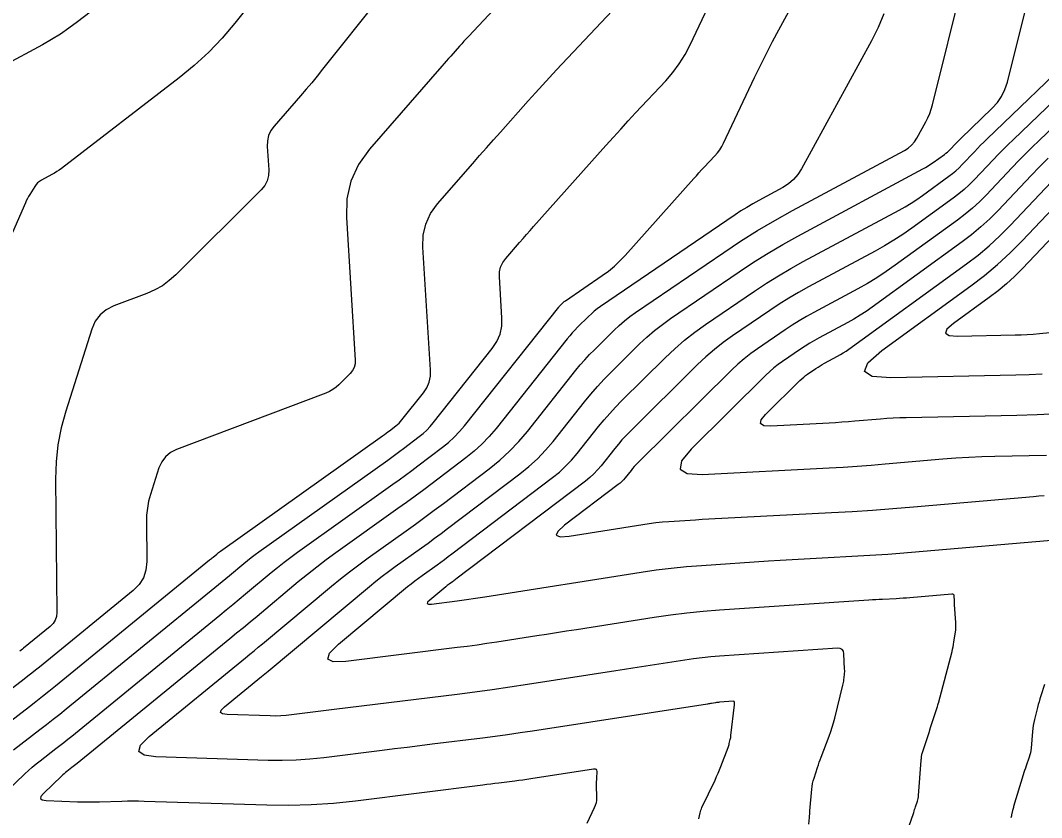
# Model space of a CAD drawing. Extents: x 1354696 to 1366163, y 660729 to 670380.
# Drawn here: x 1360773.5 to 1360846.1, y 664483.3 to 664539.9 of the extents above; entities that cross this region are included whole.
import ezdxf

# ---------------------------------------------------------------- set-up
doc = ezdxf.new("R2010")
doc.units = 0
doc.layers.add('R_Contours', color=7, linetype='Continuous')

msp = doc.modelspace()

# ---------------------------------------------------------------- linework, layer by layer
at = {"layer": 'R_Contours'}
for points in [[(1360773.026, 664488.072), (1360774.911, 664489.516), (1360775.381, 664489.878), (1360775.848, 664490.245), (1360776.313, 664490.615), (1360776.774, 664490.988), (1360787.324, 664499.601), (1360787.585, 664499.814), (1360787.844, 664500.028), (1360788.104, 664500.243), (1360788.362, 664500.458), (1360789.396, 664501.321), (1360789.656, 664501.534), (1360789.92, 664501.742), (1360790.188, 664501.945), (1360790.461, 664502.143), (1360799.615, 664508.661), (1360799.899, 664508.865), (1360800.181, 664509.071), (1360800.462, 664509.278), (1360800.741, 664509.488), (1360801.855, 664510.332), (1360802.126, 664510.551), (1360802.382, 664510.786), (1360802.622, 664511.036), (1360802.847, 664511.302), (1360807.042, 664516.585), (1360807.369, 664517.079), (1360807.592, 664517.606), (1360807.711, 664518.166), (1360807.725, 664518.758), (1360807.543, 664521.659), (1360807.553, 664522.024), (1360807.631, 664522.366), (1360807.777, 664522.684), (1360807.99, 664522.98), (1360808.98, 664524.117), (1360809.228, 664524.401), (1360809.477, 664524.684), (1360809.726, 664524.967), (1360809.977, 664525.248), (1360815.116, 664531.007), (1360815.638, 664531.588), (1360816.162, 664532.165), (1360816.691, 664532.739), (1360817.222, 664533.31), (1360819.356, 664535.587), (1360819.865, 664536.174), (1360820.324, 664536.794), (1360820.733, 664537.448), (1360821.091, 664538.137), (1360827.782, 664552.263)], [(1360769.91, 664482.612), (1360773.84, 664486.377), (1360774.1, 664486.619), (1360774.366, 664486.854), (1360774.639, 664487.082), (1360774.918, 664487.302), (1360776.048, 664488.167), (1360776.33, 664488.384), (1360776.61, 664488.603), (1360776.888, 664488.825), (1360777.164, 664489.049), (1360787.689, 664497.64), (1360788.146, 664498.015), (1360788.603, 664498.391), (1360789.058, 664498.768), (1360789.512, 664499.146), (1360791.327, 664500.662), (1360791.784, 664501.036), (1360792.248, 664501.402), (1360792.719, 664501.758), (1360793.197, 664502.106), (1360799.978, 664506.934), (1360800.426, 664507.255), (1360800.871, 664507.58), (1360801.314, 664507.907), (1360801.755, 664508.239), (1360803.512, 664509.57), (1360803.939, 664509.915), (1360804.342, 664510.285), (1360804.721, 664510.679), (1360805.076, 664511.099), (1360811.761, 664519.517), (1360811.795, 664519.56), (1360811.832, 664519.601), (1360811.869, 664519.642), (1360811.908, 664519.681), (1360812.064, 664519.836), (1360812.104, 664519.874), (1360812.146, 664519.91), (1360812.189, 664519.944), (1360812.234, 664519.976), (1360814.852, 664521.76), (1360815.293, 664522.08), (1360815.712, 664522.425), (1360816.108, 664522.795), (1360816.483, 664523.19), (1360821.352, 664528.646), (1360821.537, 664528.851), (1360821.722, 664529.055), (1360821.909, 664529.259), (1360822.097, 664529.46), (1360822.852, 664530.266), (1360823.032, 664530.473), (1360823.194, 664530.693), (1360823.339, 664530.924), (1360823.466, 664531.168), (1360825.672, 664535.826), (1360826.085, 664536.682), (1360826.51, 664537.533), (1360826.947, 664538.377), (1360827.396, 664539.215), (1360831.347, 664546.468)], [(1360792.682, 664544.634), (1360788.757, 664539.689), (1360787.856, 664538.623), (1360786.895, 664537.618), (1360785.874, 664536.673), (1360784.793, 664535.79), (1360776.429, 664529.373), (1360776.269, 664529.255), (1360776.105, 664529.144), (1360775.937, 664529.039), (1360775.764, 664528.941), (1360775.011, 664528.531), (1360774.871, 664528.443), (1360774.745, 664528.339), (1360774.634, 664528.221), (1360774.538, 664528.086), (1360774.182, 664527.517), (1360774.096, 664527.374), (1360774.015, 664527.227), (1360773.941, 664527.077), (1360773.872, 664526.925), (1360772.967, 664524.808)], [(1360809.682, 664543.367), (1360805.348, 664538.742), (1360805.188, 664538.57), (1360805.029, 664538.396), (1360804.87, 664538.222), (1360804.713, 664538.047), (1360804.087, 664537.345), (1360803.93, 664537.169), (1360803.774, 664536.993), (1360803.619, 664536.816), (1360803.464, 664536.639), (1360798.32, 664530.728), (1360797.535, 664529.641), (1360797, 664528.47), (1360796.713, 664527.215), (1360796.675, 664525.876), (1360797.309, 664515.758), (1360797.3, 664515.488), (1360797.236, 664515.238), (1360797.118, 664515.01), (1360796.946, 664514.801), (1360796.15, 664514.009), (1360795.943, 664513.823), (1360795.72, 664513.662), (1360795.481, 664513.526), (1360795.226, 664513.414), (1360784.598, 664509.398), (1360784.172, 664509.185), (1360783.825, 664508.897), (1360783.556, 664508.535), (1360783.366, 664508.098), (1360782.762, 664506.203), (1360782.63, 664505.726), (1360782.538, 664505.243), (1360782.484, 664504.755), (1360782.469, 664504.26), (1360782.496, 664501.452), (1360782.44, 664500.848), (1360782.259, 664500.301), (1360781.955, 664499.813), (1360781.526, 664499.383), (1360774.875, 664493.954), (1360774.605, 664493.735), (1360774.333, 664493.519), (1360774.059, 664493.304), (1360773.784, 664493.092), (1360768.937, 664489.381)], [(1360782.258, 664543.368), (1360777.568, 664539.769), (1360776.971, 664539.329), (1360776.358, 664538.913), (1360775.729, 664538.522), (1360775.085, 664538.155), (1360772.27, 664536.625)], [(1360821.721, 664483.186), (1360821.803, 664483.595), (1360821.826, 664483.696), (1360821.856, 664483.795), (1360821.892, 664483.892), (1360821.933, 664483.987), (1360822.86, 664485.934), (1360822.971, 664486.174), (1360823.077, 664486.415), (1360823.178, 664486.659), (1360823.275, 664486.904), (1360823.787, 664488.25), (1360823.812, 664488.318), (1360823.834, 664488.386), (1360823.855, 664488.456), (1360823.873, 664488.526), (1360823.942, 664488.806), (1360823.958, 664488.877), (1360823.972, 664488.948), (1360823.984, 664489.019), (1360823.993, 664489.091), (1360824.236, 664491.276), (1360824.238, 664491.301), (1360824.239, 664491.326), (1360824.239, 664491.351), (1360824.239, 664491.376), (1360824.233, 664491.476), (1360824.229, 664491.498), (1360824.219, 664491.513), (1360824.202, 664491.522), (1360824.18, 664491.523), (1360823.188, 664491.457), (1360823.114, 664491.451), (1360823.041, 664491.444), (1360822.968, 664491.435), (1360822.895, 664491.424), (1360822.605, 664491.378), (1360822.532, 664491.367), (1360822.459, 664491.355), (1360822.386, 664491.344), (1360822.314, 664491.333), (1360809.906, 664489.414), (1360809.017, 664489.28), (1360808.127, 664489.152), (1360807.236, 664489.032), (1360806.345, 664488.918), (1360802.776, 664488.477), (1360801.884, 664488.366), (1360800.992, 664488.255), (1360800.1, 664488.144), (1360799.208, 664488.032), (1360795.075, 664487.513), (1360794.088, 664487.408), (1360793.099, 664487.343), (1360792.109, 664487.316), (1360791.116, 664487.327), (1360783.148, 664487.576), (1360782.302, 664487.692), (1360781.939, 664487.971), (1360782.058, 664488.413), (1360782.659, 664489.019), (1360789.52, 664494.619), (1360789.821, 664494.866), (1360790.121, 664495.113), (1360790.421, 664495.361), (1360790.72, 664495.61), (1360795.61, 664499.695), (1360796.249, 664500.218), (1360796.897, 664500.729), (1360797.555, 664501.227), (1360798.223, 664501.712), (1360800.914, 664503.628), (1360801.585, 664504.11), (1360802.252, 664504.596), (1360802.916, 664505.087), (1360803.576, 664505.583), (1360806.825, 664508.044), (1360807.565, 664508.642), (1360808.264, 664509.283), (1360808.92, 664509.966), (1360809.534, 664510.693), (1360812.978, 664515.029), (1360813.29, 664515.41), (1360813.613, 664515.781), (1360813.946, 664516.143), (1360814.291, 664516.494), (1360815.693, 664517.882), (1360816.05, 664518.22), (1360816.422, 664518.54), (1360816.808, 664518.844), (1360817.209, 664519.13), (1360823.485, 664523.405), (1360824.676, 664524.194), (1360825.887, 664524.951), (1360827.118, 664525.676), (1360828.368, 664526.368), (1360836.309, 664530.631), (1360836.582, 664530.803), (1360836.822, 664531.008), (1360837.029, 664531.247), (1360837.203, 664531.519), (1360837.831, 664532.673), (1360837.979, 664532.965), (1360838.107, 664533.265), (1360838.215, 664533.572), (1360838.304, 664533.887), (1360840.515, 664542.767)], [(1360771.134, 664488.843), (1360774.163, 664491.162), (1360774.627, 664491.521), (1360775.089, 664491.883), (1360775.549, 664492.249), (1360776.005, 664492.619), (1360786.96, 664501.561), (1360787.023, 664501.613), (1360787.086, 664501.665), (1360787.15, 664501.717), (1360787.213, 664501.77), (1360787.464, 664501.98), (1360787.528, 664502.032), (1360787.592, 664502.083), (1360787.658, 664502.132), (1360787.724, 664502.181), (1360799.252, 664510.389), (1360799.372, 664510.475), (1360799.491, 664510.562), (1360799.61, 664510.65), (1360799.728, 664510.738), (1360800.199, 664511.095), (1360800.313, 664511.188), (1360800.421, 664511.287), (1360800.523, 664511.392), (1360800.618, 664511.505), (1360802.143, 664513.425), (1360802.388, 664513.796), (1360802.555, 664514.191), (1360802.644, 664514.611), (1360802.655, 664515.056), (1360802.109, 664523.767), (1360802.133, 664524.62), (1360802.315, 664525.418), (1360802.656, 664526.163), (1360803.155, 664526.854), (1360805.646, 664529.716), (1360806.136, 664530.277), (1360806.628, 664530.837), (1360807.121, 664531.395), (1360807.616, 664531.951), (1360809.599, 664534.174), (1360810.097, 664534.728), (1360810.598, 664535.279), (1360811.102, 664535.827), (1360811.609, 664536.372), (1360816.356, 664541.437)], [(1360799.037, 664541.515), (1360794.983, 664536.408), (1360794.599, 664535.93), (1360794.211, 664535.457), (1360793.817, 664534.989), (1360793.417, 664534.525), (1360791.551, 664532.38), (1360791.315, 664532.054), (1360791.154, 664531.702), (1360791.068, 664531.325), (1360791.057, 664530.923), (1360791.161, 664529.263), (1360791.147, 664528.863), (1360791.053, 664528.494), (1360790.878, 664528.155), (1360790.624, 664527.846), (1360784.562, 664521.814), (1360784.1, 664521.399), (1360783.603, 664521.04), (1360783.07, 664520.736), (1360782.501, 664520.487), (1360780.156, 664519.6), (1360779.619, 664519.332), (1360779.182, 664518.969), (1360778.843, 664518.513), (1360778.603, 664517.963), (1360776.741, 664512.119), (1360776.416, 664510.939), (1360776.187, 664509.744), (1360776.054, 664508.535), (1360776.017, 664507.311), (1360776.107, 664497.825), (1360776.081, 664497.538), (1360775.995, 664497.278), (1360775.85, 664497.046), (1360775.646, 664496.842), (1360773.744, 664495.289), (1360773.661, 664495.221), (1360773.576, 664495.154), (1360773.491, 664495.087)], [(1360829.53, 664482.807), (1360829.566, 664483.28), (1360829.575, 664483.398), (1360829.584, 664483.517), (1360829.594, 664483.635), (1360829.604, 664483.753), (1360829.734, 664485.285), (1360829.757, 664485.482), (1360829.79, 664485.677), (1360829.836, 664485.869), (1360829.892, 664486.059), (1360830.14, 664486.815), (1360830.203, 664487.003), (1360830.268, 664487.191), (1360830.336, 664487.378), (1360830.406, 664487.564), (1360830.974, 664489.057), (1360831.087, 664489.369), (1360831.191, 664489.684), (1360831.285, 664490.003), (1360831.37, 664490.324), (1360831.948, 664492.677), (1360831.97, 664492.769), (1360831.988, 664492.863), (1360832.003, 664492.956), (1360832.015, 664493.051), (1360832.057, 664493.429), (1360832.065, 664493.523), (1360832.07, 664493.618), (1360832.071, 664493.713), (1360832.068, 664493.808), (1360832.011, 664494.891), (1360831.974, 664495.075), (1360831.888, 664495.202), (1360831.751, 664495.273), (1360831.564, 664495.287), (1360823.184, 664494.726), (1360822.564, 664494.678), (1360821.947, 664494.616), (1360821.33, 664494.54), (1360820.716, 664494.45), (1360818.26, 664494.063), (1360817.647, 664493.966), (1360817.033, 664493.87), (1360816.419, 664493.775), (1360815.804, 664493.679), (1360809.54, 664492.711), (1360808.291, 664492.522), (1360807.04, 664492.343), (1360805.788, 664492.174), (1360804.535, 664492.014), (1360795.812, 664490.935), (1360795.433, 664490.888), (1360795.054, 664490.841), (1360794.676, 664490.793), (1360794.297, 664490.746), (1360792.783, 664490.556), (1360792.404, 664490.516), (1360792.024, 664490.49), (1360791.644, 664490.48), (1360791.263, 664490.485), (1360788.204, 664490.58), (1360787.879, 664490.624), (1360787.74, 664490.731), (1360787.785, 664490.901), (1360788.016, 664491.134), (1360790.65, 664493.284), (1360790.766, 664493.379), (1360790.881, 664493.473), (1360790.996, 664493.569), (1360791.111, 664493.664), (1360798.316, 664499.683), (1360798.761, 664500.048), (1360799.213, 664500.404), (1360799.672, 664500.751), (1360800.138, 664501.089), (1360802.014, 664502.425), (1360802.481, 664502.76), (1360802.946, 664503.099), (1360803.409, 664503.442), (1360803.869, 664503.788), (1360808.997, 664507.672), (1360809.643, 664508.194), (1360810.252, 664508.753), (1360810.825, 664509.35), (1360811.362, 664509.984), (1360813.586, 664512.785), (1360814.037, 664513.335), (1360814.503, 664513.871), (1360814.985, 664514.393), (1360815.483, 664514.901), (1360817.507, 664516.904), (1360818.024, 664517.392), (1360818.56, 664517.856), (1360819.118, 664518.294), (1360819.696, 664518.707), (1360824.575, 664522.031), (1360825.593, 664522.705), (1360826.627, 664523.351), (1360827.678, 664523.97), (1360828.746, 664524.561), (1360837.63, 664529.33), (1360837.815, 664529.433), (1360837.995, 664529.543), (1360838.172, 664529.658), (1360838.345, 664529.779), (1360839.152, 664530.364), (1360839.261, 664530.446), (1360839.365, 664530.533), (1360839.464, 664530.625), (1360839.56, 664530.722), (1360839.935, 664531.117), (1360840.029, 664531.215), (1360840.125, 664531.312), (1360840.221, 664531.408), (1360840.319, 664531.503), (1360842.545, 664533.635), (1360842.916, 664534.041), (1360843.219, 664534.486), (1360843.454, 664534.97), (1360843.623, 664535.493), (1360845.098, 664541.418)], [(1360834.853, 664540.334), (1360834.44, 664539.367), (1360833.964, 664538.424), (1360829.01, 664529.329), (1360828.752, 664528.925), (1360828.445, 664528.571), (1360828.088, 664528.266), (1360827.683, 664528.01), (1360825.963, 664527.087), (1360825.536, 664526.85), (1360825.116, 664526.603), (1360824.703, 664526.345), (1360824.296, 664526.075), (1360814.721, 664519.553), (1360814.499, 664519.394), (1360814.284, 664519.225), (1360814.077, 664519.047), (1360813.879, 664518.859), (1360813.1, 664518.088), (1360812.908, 664517.892), (1360812.722, 664517.691), (1360812.543, 664517.485), (1360812.369, 664517.273), (1360807.305, 664510.896), (1360806.821, 664510.323), (1360806.303, 664509.784), (1360805.752, 664509.279), (1360805.169, 664508.807), (1360802.768, 664506.989), (1360802.166, 664506.536), (1360801.561, 664506.088), (1360800.953, 664505.645), (1360800.341, 664505.206), (1360795.934, 664502.068), (1360795.25, 664501.571), (1360794.576, 664501.061), (1360793.912, 664500.538), (1360793.258, 664500.003), (1360790.329, 664497.556), (1360789.846, 664497.153), (1360789.361, 664496.752), (1360788.876, 664496.353), (1360788.39, 664495.954), (1360777.555, 664487.11), (1360777.463, 664487.036), (1360777.371, 664486.962), (1360777.278, 664486.889), (1360777.185, 664486.817), (1360776.811, 664486.531), (1360776.718, 664486.458), (1360776.628, 664486.383), (1360776.539, 664486.305), (1360776.453, 664486.225), (1360775.151, 664484.977), (1360774.979, 664484.77), (1360774.953, 664484.618), (1360775.073, 664484.521), (1360775.34, 664484.48), (1360777.567, 664484.392), (1360777.962, 664484.38), (1360778.358, 664484.375), (1360778.753, 664484.378), (1360779.149, 664484.387), (1360780.732, 664484.439), (1360781.128, 664484.449), (1360781.523, 664484.452), (1360781.919, 664484.449), (1360782.315, 664484.44), (1360791.016, 664484.169), (1360792.597, 664484.15), (1360794.175, 664484.193), (1360795.75, 664484.298), (1360797.322, 664484.464), (1360806.358, 664485.599), (1360806.644, 664485.635), (1360806.929, 664485.67), (1360807.215, 664485.706), (1360807.501, 664485.741), (1360808.643, 664485.883), (1360808.929, 664485.919), (1360809.214, 664485.958), (1360809.499, 664485.999), (1360809.784, 664486.041), (1360814.237, 664486.73), (1360814.338, 664486.731), (1360814.409, 664486.698), (1360814.449, 664486.631), (1360814.459, 664486.531), (1360814.435, 664486.059), (1360814.431, 664485.941), (1360814.428, 664485.823), (1360814.427, 664485.705), (1360814.428, 664485.587), (1360814.443, 664484.681), (1360814.436, 664484.493), (1360814.407, 664484.309), (1360814.357, 664484.13), (1360814.286, 664483.956), (1360813.759, 664482.848)], [(1360851.788, 664538.831), (1360844.028, 664531.4), (1360843.672, 664531.055), (1360843.32, 664530.706), (1360842.973, 664530.353), (1360842.63, 664529.995), (1360841.265, 664528.556), (1360840.916, 664528.205), (1360840.553, 664527.871), (1360840.174, 664527.554), (1360839.78, 664527.254), (1360836.842, 664525.123), (1360836.211, 664524.682), (1360835.567, 664524.262), (1360834.909, 664523.865), (1360834.237, 664523.49), (1360829.501, 664520.948), (1360828.799, 664520.558), (1360828.107, 664520.151), (1360827.426, 664519.726), (1360826.756, 664519.282), (1360824.099, 664517.472), (1360823.446, 664517.005), (1360822.817, 664516.51), (1360822.21, 664515.987), (1360821.627, 664515.436), (1360816.79, 664510.649), (1360816.516, 664510.369), (1360816.25, 664510.082), (1360815.993, 664509.786), (1360815.745, 664509.483), (1360814.77, 664508.254), (1360814.517, 664507.956), (1360814.248, 664507.675), (1360813.961, 664507.412), (1360813.657, 664507.167), (1360804.455, 664500.197), (1360804.395, 664500.151), (1360804.334, 664500.107), (1360804.273, 664500.062), (1360804.212, 664500.018), (1360803.966, 664499.843), (1360803.905, 664499.799), (1360803.845, 664499.753), (1360803.786, 664499.707), (1360803.728, 664499.659), (1360802.592, 664498.71), (1360802.443, 664498.562), (1360802.414, 664498.465), (1360802.504, 664498.421), (1360802.714, 664498.428), (1360804.543, 664498.654), (1360804.707, 664498.675), (1360804.871, 664498.697), (1360805.035, 664498.721), (1360805.198, 664498.746), (1360805.853, 664498.847), (1360806.016, 664498.872), (1360806.18, 664498.898), (1360806.343, 664498.923), (1360806.507, 664498.949), (1360817.622, 664500.701), (1360818.687, 664500.856), (1360819.754, 664500.988), (1360820.824, 664501.096), (1360821.897, 664501.18), (1360826.648, 664501.498), (1360827.496, 664501.553), (1360828.344, 664501.605), (1360829.192, 664501.653), (1360830.04, 664501.699), (1360833.433, 664501.873), (1360834.281, 664501.921), (1360835.129, 664501.976), (1360835.976, 664502.038), (1360836.822, 664502.108), (1360847.314, 664503.017)], [(1360836.304, 664481.66), (1360836.97, 664483.633), (1360837.003, 664483.733), (1360837.037, 664483.832), (1360837.07, 664483.932), (1360837.103, 664484.032), (1360837.236, 664484.43), (1360837.266, 664484.531), (1360837.29, 664484.632), (1360837.308, 664484.735), (1360837.319, 664484.839), (1360837.506, 664487.325), (1360837.509, 664487.366), (1360837.513, 664487.408), (1360837.516, 664487.449), (1360837.519, 664487.49), (1360837.533, 664487.654), (1360837.538, 664487.695), (1360837.545, 664487.736), (1360837.554, 664487.776), (1360837.566, 664487.815), (1360838.059, 664489.315), (1360838.174, 664489.666), (1360838.289, 664490.017), (1360838.613, 664491.004), (1360838.624, 664491.037), (1360838.634, 664491.07), (1360838.643, 664491.102), (1360838.652, 664491.135), (1360838.688, 664491.267), (1360838.697, 664491.3), (1360838.705, 664491.333), (1360838.714, 664491.366), (1360838.723, 664491.399), (1360839.694, 664495.065), (1360839.736, 664495.233), (1360839.773, 664495.401), (1360839.806, 664495.57), (1360839.833, 664495.74), (1360839.936, 664496.423), (1360839.957, 664496.594), (1360839.968, 664496.766), (1360839.971, 664496.937), (1360839.964, 664497.11), (1360839.881, 664498.38), (1360839.877, 664498.457), (1360839.872, 664498.534), (1360839.868, 664498.612), (1360839.865, 664498.689), (1360839.852, 664498.998), (1360839.84, 664499.065), (1360839.809, 664499.111), (1360839.759, 664499.136), (1360839.692, 664499.14), (1360836.696, 664498.88), (1360836.455, 664498.86), (1360836.213, 664498.842), (1360835.971, 664498.827), (1360835.729, 664498.813), (1360834.76, 664498.763), (1360834.518, 664498.75), (1360834.276, 664498.736), (1360834.034, 664498.722), (1360833.792, 664498.706), (1360823.179, 664497.996), (1360822.014, 664497.905), (1360820.852, 664497.788), (1360819.693, 664497.645), (1360818.536, 664497.476), (1360813.018, 664496.606), (1360812.312, 664496.495), (1360811.606, 664496.384), (1360810.9, 664496.274), (1360810.194, 664496.165), (1360807.369, 664495.728), (1360806.663, 664495.621), (1360805.956, 664495.52), (1360805.247, 664495.425), (1360804.539, 664495.334), (1360796.645, 664494.358), (1360795.739, 664494.326), (1360795.349, 664494.518), (1360795.475, 664494.934), (1360796.117, 664495.574), (1360801.022, 664499.671), (1360801.274, 664499.877), (1360801.529, 664500.079), (1360801.789, 664500.275), (1360802.052, 664500.466), (1360803.113, 664501.221), (1360803.377, 664501.411), (1360803.64, 664501.603), (1360803.902, 664501.797), (1360804.162, 664501.992), (1360811.327, 664507.419), (1360811.802, 664507.803), (1360812.25, 664508.214), (1360812.671, 664508.653), (1360813.066, 664509.119), (1360814.59, 664511.039), (1360814.978, 664511.512), (1360815.379, 664511.974), (1360815.794, 664512.423), (1360816.223, 664512.86), (1360819.322, 664515.927), (1360819.997, 664516.565), (1360820.698, 664517.171), (1360821.427, 664517.744), (1360822.183, 664518.284), (1360825.666, 664520.657), (1360826.509, 664521.215), (1360827.367, 664521.751), (1360828.238, 664522.264), (1360829.124, 664522.754), (1360835.934, 664526.41), (1360836.362, 664526.649), (1360836.781, 664526.902), (1360837.192, 664527.17), (1360837.593, 664527.451), (1360839.466, 664528.809), (1360839.717, 664529), (1360839.959, 664529.202), (1360840.19, 664529.415), (1360840.413, 664529.639), (1360841.282, 664530.556), (1360841.501, 664530.784), (1360841.722, 664531.009), (1360841.947, 664531.232), (1360842.173, 664531.452), (1360848.731, 664537.731)], [(1360852.087, 664537.291), (1360845.882, 664531.349), (1360845.397, 664530.879), (1360844.918, 664530.403), (1360844.445, 664529.922), (1360843.977, 664529.434), (1360842.118, 664527.473), (1360841.643, 664526.994), (1360841.147, 664526.539), (1360840.631, 664526.108), (1360840.094, 664525.699), (1360835.667, 664522.488), (1360835.022, 664522.037), (1360834.362, 664521.607), (1360833.688, 664521.2), (1360833, 664520.816), (1360829.879, 664519.141), (1360829.359, 664518.853), (1360828.847, 664518.551), (1360828.343, 664518.236), (1360827.847, 664517.908), (1360825.879, 664516.567), (1360825.396, 664516.222), (1360824.93, 664515.856), (1360824.481, 664515.468), (1360824.05, 664515.06), (1360817.357, 664508.437), (1360817.237, 664508.315), (1360817.121, 664508.189), (1360817.009, 664508.06), (1360816.9, 664507.927), (1360816.473, 664507.39), (1360816.363, 664507.259), (1360816.245, 664507.137), (1360816.12, 664507.021), (1360815.987, 664506.914), (1360812.177, 664504.028), (1360811.687, 664503.594), (1360811.578, 664503.322), (1360811.85, 664503.211), (1360812.503, 664503.263), (1360817.721, 664504.086), (1360818.187, 664504.154), (1360818.654, 664504.211), (1360819.122, 664504.259), (1360819.591, 664504.295), (1360821.471, 664504.421), (1360821.941, 664504.452), (1360822.411, 664504.48), (1360822.881, 664504.507), (1360823.352, 664504.532), (1360831.137, 664504.934), (1360832.591, 664505.015), (1360834.044, 664505.109), (1360835.497, 664505.216), (1360836.948, 664505.335), (1360845.48, 664506.075), (1360845.864, 664506.105), (1360846.249, 664506.129)], [(1360846.516, 664530.1), (1360845.916, 664529.49), (1360845.324, 664528.873), (1360842.97, 664526.39), (1360842.369, 664525.784), (1360841.741, 664525.208), (1360841.088, 664524.661), (1360840.408, 664524.144), (1360834.015, 664519.508), (1360833.596, 664519.214), (1360833.168, 664518.935), (1360832.73, 664518.671), (1360832.283, 664518.422), (1360830.257, 664517.334), (1360829.919, 664517.147), (1360829.586, 664516.951), (1360829.259, 664516.746), (1360828.937, 664516.533), (1360827.66, 664515.663), (1360827.346, 664515.439), (1360827.043, 664515.201), (1360826.752, 664514.949), (1360826.472, 664514.684), (1360821.163, 664509.43), (1360820.48, 664508.593), (1360820.384, 664508.016), (1360820.875, 664507.698), (1360821.954, 664507.639), (1360830.977, 664508.104), (1360831.969, 664508.16), (1360832.961, 664508.224), (1360833.953, 664508.297), (1360834.943, 664508.378), (1360839.049, 664508.734), (1360839.967, 664508.806), (1360840.887, 664508.863), (1360841.807, 664508.905), (1360842.729, 664508.931), (1360846.415, 664509.006)], [(1360847.181, 664511.94), (1360845.735, 664511.867), (1360844.289, 664511.823), (1360836.437, 664511.664), (1360835.98, 664511.651), (1360835.523, 664511.63), (1360835.067, 664511.602), (1360834.612, 664511.566), (1360832.79, 664511.408), (1360832.334, 664511.371), (1360831.878, 664511.337), (1360831.422, 664511.308), (1360830.966, 664511.282), (1360826.816, 664511.068), (1360826.32, 664511.095), (1360826.094, 664511.242), (1360826.138, 664511.507), (1360826.452, 664511.892), (1360828.894, 664514.309), (1360829.023, 664514.43), (1360829.157, 664514.546), (1360829.296, 664514.655), (1360829.44, 664514.759), (1360830.028, 664515.159), (1360830.176, 664515.257), (1360830.326, 664515.351), (1360830.479, 664515.441), (1360830.635, 664515.527), (1360831.567, 664516.027), (1360831.772, 664516.142), (1360831.973, 664516.264), (1360832.17, 664516.392), (1360832.363, 664516.527), (1360840.722, 664522.589), (1360841.544, 664523.215), (1360842.335, 664523.877), (1360843.095, 664524.574), (1360843.823, 664525.307), (1360846.767, 664528.413)], [(1360846.108, 664514.758), (1360845.17, 664514.711), (1360844.23, 664514.682), (1360835.352, 664514.502), (1360834.03, 664514.598), (1360833.48, 664514.952), (1360833.704, 664515.566), (1360834.701, 664516.44), (1360841.036, 664521.034), (1360842.001, 664521.769), (1360842.929, 664522.545), (1360843.821, 664523.364), (1360844.675, 664524.224), (1360848.605, 664528.37)], [(1360850.443, 664528.326), (1360844.689, 664522.257), (1360844.137, 664521.701), (1360843.56, 664521.172), (1360842.96, 664520.67), (1360842.336, 664520.195), (1360839.792, 664518.35), (1360839.334, 664517.948), (1360839.231, 664517.666), (1360839.483, 664517.503), (1360840.091, 664517.459), (1360844.172, 664517.542), (1360844.604, 664517.555), (1360845.035, 664517.576), (1360845.466, 664517.607), (1360845.896, 664517.646), (1360847.616, 664517.819)], [(1360846.27, 664492.709), (1360846.005, 664491.902), (1360845.941, 664491.7), (1360845.88, 664491.496), (1360845.823, 664491.292), (1360845.769, 664491.087), (1360845.557, 664490.239), (1360845.509, 664490.028), (1360845.469, 664489.816), (1360845.438, 664489.603), (1360845.415, 664489.388), (1360845.315, 664488.203), (1360845.296, 664488.039), (1360845.266, 664487.877), (1360845.227, 664487.717), (1360845.177, 664487.559), (1360844.958, 664486.931), (1360844.904, 664486.774), (1360844.852, 664486.616), (1360844.801, 664486.458), (1360844.752, 664486.3), (1360844.071, 664484.062), (1360844.05, 664483.989), (1360844.03, 664483.916), (1360844.012, 664483.842), (1360843.995, 664483.769), (1360843.929, 664483.472), (1360843.912, 664483.399), (1360843.891, 664483.326), (1360843.868, 664483.254)]]:
    msp.add_lwpolyline(points, dxfattribs=at)

doc.saveas('drawing.dxf')
